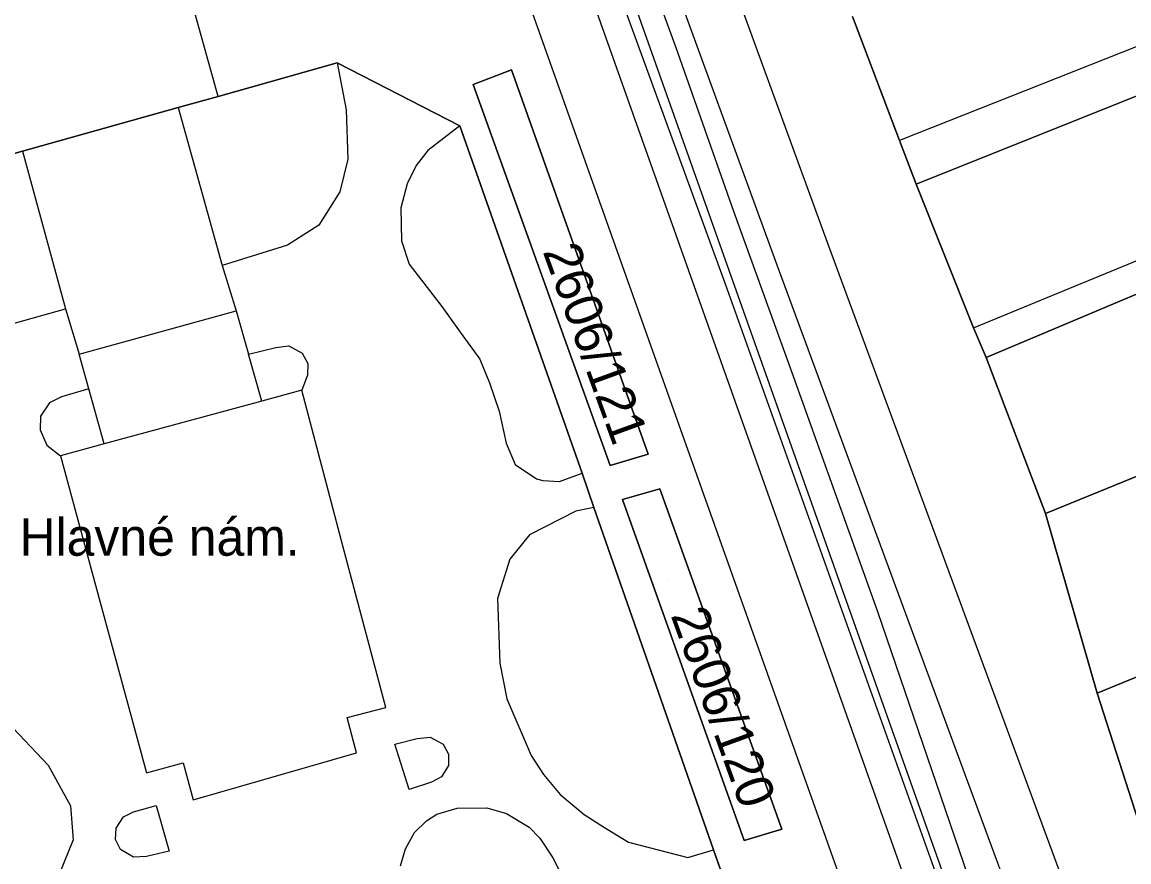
# Model space of a CAD drawing. Extents: x -263423 to -261326, y -1240067 to -1237864.
# Drawn here: x -262823.4 to -262764.1, y -1239512.2 to -1239467.2 of the extents above; entities that cross this region are included whole.
import ezdxf

# ---------------------------------------------------------------- set-up
doc = ezdxf.new("R2010")
doc.units = 0
for name, color, linetype in [('body_kn', 7, 'Continuous'), ('kladpar_druhypozemkov', 7, 'Continuous'), ('kladpar_hranice', 7, 'Continuous'), ('kladpar_parcelnecisla', 7, 'Continuous'), ('kladpar_plochy', 7, 'Continuous'), ('popisy', 7, 'Continuous'), ('tarchy_linie', 7, 'Continuous'), ('zappar_hrandruhpozemk', 7, 'Continuous')]:
    doc.layers.add(name, color=color, linetype=linetype)

msp = doc.modelspace()

# ---------------------------------------------------------------- linework, layer by layer
at = {"layer": 'body_kn'}
for p, q in [((-262788.36, -1239468.58), (-262788.36, -1239468.58)), ((-262806.51, -1239469.39), (-262806.51, -1239469.39)), ((-262806.51, -1239469.39), (-262806.51, -1239469.39)), ((-262797.18, -1239469.77), (-262797.18, -1239469.77)), ((-262799.22, -1239470.55), (-262799.22, -1239470.55)), ((-262812.9, -1239471.19), (-262812.9, -1239471.19)), ((-262812.9, -1239471.19), (-262812.9, -1239471.19)), ((-262815.03, -1239471.78), (-262815.03, -1239471.78)), ((-262815.03, -1239471.78), (-262815.03, -1239471.78)), ((-262806.04, -1239471.91), (-262806.04, -1239471.91)), ((-262799.94, -1239472.77), (-262799.94, -1239472.77)), ((-262799.94, -1239472.77), (-262799.94, -1239472.77)), ((-262801.65, -1239474.09), (-262801.65, -1239474.09)), ((-262776.37, -1239473.56), (-262776.37, -1239473.56)), ((-262823.38, -1239474.13), (-262823.38, -1239474.13)), ((-262823.38, -1239474.13), (-262823.38, -1239474.13)), ((-262805.95, -1239474.55), (-262805.95, -1239474.55)), ((-262802.28, -1239474.89), (-262802.28, -1239474.89)), ((-262802.76, -1239475.88), (-262802.76, -1239475.88)), ((-262806.37, -1239476.3), (-262806.37, -1239476.3)), ((-262775.49, -1239475.9), (-262775.49, -1239475.9)), ((-262803.1, -1239477.15), (-262803.1, -1239477.15)), ((-262785.28, -1239477.34), (-262785.28, -1239477.34)), ((-262807.5, -1239478.09), (-262807.5, -1239478.09)), ((-262809.17, -1239479.15), (-262809.17, -1239479.15)), ((-262803.06, -1239478.92), (-262803.06, -1239478.92)), ((-262780.19, -1239479.19), (-262780.19, -1239479.19)), ((-262812.68, -1239480.25), (-262812.68, -1239480.25)), ((-262802.66, -1239480.18), (-262802.66, -1239480.18)), ((-262782.96, -1239480.21), (-262782.96, -1239480.21)), ((-262785.73, -1239481.23), (-262785.73, -1239481.23)), ((-262821.08, -1239482.57), (-262821.08, -1239482.57)), ((-262811.93, -1239482.68), (-262811.93, -1239482.68)), ((-262811.93, -1239482.68), (-262811.93, -1239482.68)), ((-262800.91, -1239482.44), (-262800.91, -1239482.44)), ((-262772.42, -1239483.59), (-262772.42, -1239483.59)), ((-262772.42, -1239483.59), (-262772.42, -1239483.59)), ((-262799.92, -1239483.81), (-262799.92, -1239483.81)), ((-262809.81, -1239484.63), (-262809.81, -1239484.63)), ((-262809.11, -1239484.55), (-262809.11, -1239484.55)), ((-262820.35, -1239485), (-262820.35, -1239485)), ((-262820.35, -1239485), (-262820.35, -1239485)), ((-262811.27, -1239485), (-262811.27, -1239485)), ((-262808.39, -1239484.95), (-262808.39, -1239484.95)), ((-262798.87, -1239485.27), (-262798.87, -1239485.27)), ((-262771.73, -1239485.18), (-262771.73, -1239485.18)), ((-262808.09, -1239485.5), (-262808.09, -1239485.5)), ((-262782.16, -1239485.92), (-262782.16, -1239485.92)), ((-262808.1, -1239486.12), (-262808.1, -1239486.12)), ((-262798.35, -1239486.53), (-262798.35, -1239486.53)), ((-262819.83, -1239486.86), (-262819.83, -1239486.86)), ((-262808.41, -1239486.93), (-262808.41, -1239486.93)), ((-262808.41, -1239486.93), (-262808.41, -1239486.93)), ((-262821.94, -1239487.6), (-262821.94, -1239487.6)), ((-262821.29, -1239487.28), (-262821.29, -1239487.28)), ((-262810.56, -1239487.51), (-262810.56, -1239487.51)), ((-262822.42, -1239488.32), (-262822.42, -1239488.32)), ((-262797.84, -1239488.05), (-262797.84, -1239488.05)), ((-262822.44, -1239489.05), (-262822.44, -1239489.05)), ((-262822.08, -1239489.87), (-262822.08, -1239489.87)), ((-262819.01, -1239489.8), (-262819.01, -1239489.8)), ((-262819.01, -1239489.8), (-262819.01, -1239489.8)), ((-262797.46, -1239489.76), (-262797.46, -1239489.76)), ((-262821.35, -1239490.44), (-262821.35, -1239490.44)), ((-262821.35, -1239490.44), (-262821.35, -1239490.44)), ((-262789.85, -1239490.35), (-262789.85, -1239490.35)), ((-262789.85, -1239490.35), (-262789.85, -1239490.35)), ((-262796.97, -1239490.9), (-262796.97, -1239490.9)), ((-262791.89, -1239490.96), (-262791.89, -1239490.96)), ((-262795.84, -1239491.68), (-262795.84, -1239491.68)), ((-262795.5, -1239491.76), (-262795.5, -1239491.76)), ((-262794.6, -1239491.81), (-262794.6, -1239491.81)), ((-262793.39, -1239491.37), (-262793.39, -1239491.37)), ((-262789.22, -1239492.2), (-262789.22, -1239492.2)), ((-262791.22, -1239492.78), (-262791.22, -1239492.78)), ((-262793.72, -1239493.41), (-262793.72, -1239493.41)), ((-262792.76, -1239493.2), (-262792.76, -1239493.2)), ((-262792.76, -1239493.2), (-262792.76, -1239493.2)), ((-262768.56, -1239493.52), (-262768.56, -1239493.52)), ((-262796.2, -1239494.67), (-262796.2, -1239494.67)), ((-262806.19, -1239495.33), (-262806.19, -1239495.33)), ((-262806.19, -1239495.33), (-262806.19, -1239495.33)), ((-262797.26, -1239495.98), (-262797.26, -1239495.98)), ((-262819.24, -1239498.22), (-262819.24, -1239498.22)), ((-262819.24, -1239498.22), (-262819.24, -1239498.22)), ((-262797.93, -1239498.09), (-262797.93, -1239498.09)), ((-262777.56, -1239498.77), (-262777.56, -1239498.77)), ((-262797.8, -1239501.55), (-262797.8, -1239501.55)), ((-262765.78, -1239503.15), (-262765.78, -1239503.15)), ((-262797.43, -1239503.45), (-262797.43, -1239503.45)), ((-262803.91, -1239503.91), (-262803.91, -1239503.91)), ((-262803.91, -1239503.91), (-262803.91, -1239503.91)), ((-262805.98, -1239504.46), (-262805.98, -1239504.46)), ((-262805.98, -1239504.46), (-262805.98, -1239504.46)), ((-262801.54, -1239505.5), (-262801.54, -1239505.5)), ((-262803.43, -1239505.88), (-262803.43, -1239505.88)), ((-262802.23, -1239505.57), (-262802.23, -1239505.57)), ((-262800.84, -1239505.88), (-262800.84, -1239505.88)), ((-262805.48, -1239506.34), (-262805.48, -1239506.34)), ((-262800.55, -1239506.42), (-262800.55, -1239506.42)), ((-262796.12, -1239506.49), (-262796.12, -1239506.49)), ((-262822.01, -1239507.01), (-262822.01, -1239507.01)), ((-262814.77, -1239506.88), (-262814.77, -1239506.88)), ((-262800.55, -1239507.03), (-262800.55, -1239507.03)), ((-262816.74, -1239507.42), (-262816.74, -1239507.42)), ((-262801.46, -1239507.92), (-262801.46, -1239507.92)), ((-262800.93, -1239507.64), (-262800.93, -1239507.64)), ((-262795.45, -1239507.5), (-262795.45, -1239507.5)), ((-262802.66, -1239508.31), (-262802.66, -1239508.31)), ((-262802.66, -1239508.31), (-262802.66, -1239508.31)), ((-262814.23, -1239508.87), (-262814.23, -1239508.87)), ((-262794.57, -1239508.58), (-262794.57, -1239508.58)), ((-262820.81, -1239509.18), (-262820.81, -1239509.18)), ((-262817.43, -1239509.51), (-262817.43, -1239509.51)), ((-262816.22, -1239509.16), (-262816.22, -1239509.16)), ((-262816.22, -1239509.16), (-262816.22, -1239509.16)), ((-262801.17, -1239509.64), (-262801.17, -1239509.64)), ((-262800.08, -1239509.31), (-262800.08, -1239509.31)), ((-262798.49, -1239509.29), (-262798.49, -1239509.29)), ((-262797.44, -1239509.6), (-262797.44, -1239509.6)), ((-262793.27, -1239509.65), (-262793.27, -1239509.65)), ((-262817.97, -1239509.78), (-262817.97, -1239509.78)), ((-262801.73, -1239509.98), (-262801.73, -1239509.98)), ((-262818.36, -1239510.38), (-262818.36, -1239510.38)), ((-262802.38, -1239510.62), (-262802.38, -1239510.62)), ((-262796.23, -1239510.32), (-262796.23, -1239510.32)), ((-262792.19, -1239510.35), (-262792.19, -1239510.35)), ((-262782.69, -1239510.43), (-262782.69, -1239510.43)), ((-262782.69, -1239510.43), (-262782.69, -1239510.43)), ((-262820.66, -1239511.01), (-262820.66, -1239511.01)), ((-262818.39, -1239510.98), (-262818.39, -1239510.98)), ((-262802.86, -1239511.48), (-262802.86, -1239511.48)), ((-262795.65, -1239510.91), (-262795.65, -1239510.91)), ((-262790.91, -1239511.13), (-262790.91, -1239511.13)), ((-262784.71, -1239511.04), (-262784.71, -1239511.04)), ((-262818.12, -1239511.53), (-262818.12, -1239511.53)), ((-262817.43, -1239511.94), (-262817.43, -1239511.94)), ((-262816.73, -1239511.89), (-262816.73, -1239511.89)), ((-262815.52, -1239511.62), (-262815.52, -1239511.62)), ((-262794.95, -1239511.97), (-262794.95, -1239511.97)), ((-262787.72, -1239511.96), (-262787.72, -1239511.96)), ((-262786.35, -1239511.54), (-262786.35, -1239511.54))]:
    msp.add_line(p, q, dxfattribs=at)
at = {"layer": 'kladpar_druhypozemkov'}
for p, q in [((-262795.1, -1239479.49), (-262795.1, -1239479.49)), ((-262788.83, -1239497.12), (-262788.83, -1239497.12))]:
    msp.add_line(p, q, dxfattribs=at)
at = {"layer": 'kladpar_hranice'}
for points in [[(-262678.31, -1239439.74), (-262676.76, -1239445.86), (-262675.99, -1239448.63), (-262685.31, -1239451.86), (-262697.88, -1239456.4), (-262698.79, -1239453.88), (-262699.02, -1239453.22), (-262723.76, -1239462.1), (-262748.49, -1239471.1), (-262747.23, -1239474.3), (-262746.98, -1239474.75), (-262771.73, -1239485.18), (-262772.42, -1239483.59), (-262775.49, -1239475.9), (-262752.89, -1239466.86), (-262726.3, -1239456.47), (-262720.13, -1239454.18), (-262693.96, -1239445.2), (-262678.31, -1239439.74)], [(-262746.98, -1239474.75), (-262747.23, -1239474.3), (-262737.12, -1239470.65), (-262722.57, -1239465.28), (-262710.03, -1239460.72), (-262708.4, -1239465.25), (-262683.81, -1239456.55), (-262683.56, -1239457.28), (-262674.53, -1239454.29), (-262673.91, -1239456.95), (-262689.22, -1239462.05), (-262707.03, -1239468.96), (-262722.19, -1239474.7), (-262728.71, -1239477.37), (-262741.52, -1239482.61), (-262741.6, -1239482.35), (-262746.4, -1239484.13), (-262746.3, -1239484.46), (-262768.56, -1239493.52), (-262771.73, -1239485.18), (-262746.98, -1239474.75)], [(-262752.89, -1239466.86), (-262775.49, -1239475.9), (-262776.37, -1239473.56), (-262778.9, -1239466.91)], [(-262778.9, -1239466.91), (-262776.37, -1239473.56), (-262775.49, -1239475.9), (-262772.42, -1239483.59), (-262771.73, -1239485.18), (-262768.56, -1239493.52), (-262765.78, -1239503.15), (-262763.74, -1239509.47), (-262763.18, -1239511.17), (-262761.65, -1239515.76), (-262760.11, -1239520.36), (-262759.39, -1239522.61), (-262756.92, -1239530.11), (-262754.11, -1239539.2), (-262748.43, -1239555.08), (-262746.79, -1239558.66), (-262744.64, -1239563.51), (-262744.26, -1239564.47), (-262739.27, -1239577.68)], [(-262707.03, -1239468.96), (-262705.35, -1239474.2), (-262703.91, -1239478.1), (-262714.74, -1239482.55), (-262730.81, -1239488.41), (-262739.88, -1239492.24), (-262744.16, -1239494.01), (-262744.11, -1239494.26), (-262765.78, -1239503.15), (-262768.56, -1239493.52), (-262746.3, -1239484.46), (-262746.4, -1239484.13), (-262741.6, -1239482.35), (-262741.52, -1239482.61), (-262728.71, -1239477.37), (-262722.19, -1239474.7), (-262707.03, -1239468.96)], [(-262777.42, -1239536.99), (-262780.58, -1239543.13), (-262786.28, -1239544.75), (-262794.97, -1239547.22), (-262801.09, -1239548.96), (-262814.4, -1239552.74), (-262820.61, -1239549.15), (-262826.44, -1239525.53), (-262827.06, -1239522.99), (-262831.86, -1239503.86), (-262832.32, -1239501.97), (-262836.94, -1239483.19), (-262833.19, -1239476.89), (-262825.47, -1239474.72), (-262823.38, -1239474.13), (-262815.03, -1239471.78), (-262812.9, -1239471.19), (-262806.51, -1239469.39), (-262799.94, -1239472.77), (-262793.39, -1239491.37), (-262792.76, -1239493.2), (-262786.35, -1239511.54), (-262785.49, -1239513.95), (-262777.42, -1239536.99)], [(-262780.58, -1239543.13), (-262777.42, -1239536.99), (-262785.49, -1239513.95), (-262786.35, -1239511.54), (-262792.76, -1239493.2), (-262793.39, -1239491.37), (-262799.94, -1239472.77), (-262806.51, -1239469.39), (-262812.9, -1239471.19), (-262815.03, -1239471.78), (-262823.38, -1239474.13), (-262825.47, -1239474.72), (-262833.19, -1239476.89), (-262836.94, -1239483.19), (-262832.32, -1239501.97), (-262831.86, -1239503.86), (-262827.06, -1239522.99), (-262826.44, -1239525.53), (-262820.61, -1239549.15), (-262814.4, -1239552.74), (-262801.09, -1239548.96), (-262794.97, -1239547.22), (-262786.28, -1239544.75), (-262780.58, -1239543.13)], [(-262789.85, -1239490.35), (-262791.89, -1239490.96), (-262799.22, -1239470.55), (-262797.18, -1239469.77), (-262789.85, -1239490.35)], [(-262791.89, -1239490.96), (-262789.85, -1239490.35), (-262797.18, -1239469.77), (-262799.22, -1239470.55), (-262791.89, -1239490.96)], [(-262730.81, -1239488.41), (-262714.74, -1239482.55), (-262703.91, -1239478.1), (-262702.95, -1239480.92), (-262701.93, -1239483.7), (-262701.62, -1239483.62), (-262701.32, -1239484.58), (-262705.48, -1239486.14), (-262705.78, -1239485.31), (-262713.53, -1239488.63), (-262713.35, -1239489.21), (-262738.69, -1239499.79), (-262737.87, -1239501.77), (-262736.23, -1239505.79), (-262750.71, -1239511.38), (-262761.65, -1239515.76), (-262763.18, -1239511.17), (-262763.74, -1239509.47), (-262765.78, -1239503.15), (-262744.11, -1239494.26), (-262744.16, -1239494.01), (-262739.88, -1239492.24), (-262730.81, -1239488.41)], [(-262782.69, -1239510.43), (-262784.71, -1239511.04), (-262791.22, -1239492.78), (-262789.22, -1239492.2), (-262782.69, -1239510.43)], [(-262784.71, -1239511.04), (-262782.69, -1239510.43), (-262789.22, -1239492.2), (-262791.22, -1239492.78), (-262784.71, -1239511.04)]]:
    msp.add_lwpolyline(points, dxfattribs=at)
at = {"layer": 'kladpar_plochy'}
for p, q in [((-262778.9, -1239466.91), (-262776.37, -1239473.56)), ((-262806.51, -1239469.39), (-262812.9, -1239471.19)), ((-262799.94, -1239472.77), (-262806.51, -1239469.39)), ((-262797.18, -1239469.77), (-262799.22, -1239470.55)), ((-262789.85, -1239490.35), (-262797.18, -1239469.77)), ((-262799.22, -1239470.55), (-262791.89, -1239490.96)), ((-262812.9, -1239471.19), (-262815.03, -1239471.78)), ((-262815.03, -1239471.78), (-262823.38, -1239474.13)), ((-262793.39, -1239491.37), (-262799.94, -1239472.77)), ((-262776.37, -1239473.56), (-262775.49, -1239475.9)), ((-262823.38, -1239474.13), (-262825.47, -1239474.72)), ((-262775.49, -1239475.9), (-262772.42, -1239483.59)), ((-262772.42, -1239483.59), (-262771.73, -1239485.18)), ((-262771.73, -1239485.18), (-262768.56, -1239493.52)), ((-262791.89, -1239490.96), (-262789.85, -1239490.35)), ((-262792.76, -1239493.2), (-262793.39, -1239491.37)), ((-262789.22, -1239492.2), (-262791.22, -1239492.78)), ((-262782.69, -1239510.43), (-262789.22, -1239492.2)), ((-262791.22, -1239492.78), (-262784.71, -1239511.04)), ((-262786.35, -1239511.54), (-262792.76, -1239493.2)), ((-262768.56, -1239493.52), (-262765.78, -1239503.15)), ((-262765.78, -1239503.15), (-262763.74, -1239509.47)), ((-262784.71, -1239511.04), (-262782.69, -1239510.43)), ((-262785.49, -1239513.95), (-262786.35, -1239511.54))]:
    msp.add_line(p, q, dxfattribs=at)
for points in [[(-262678.31, -1239439.74), (-262676.76, -1239445.86), (-262675.99, -1239448.63), (-262685.31, -1239451.86), (-262697.88, -1239456.4), (-262698.79, -1239453.88), (-262699.02, -1239453.22), (-262723.76, -1239462.1), (-262748.49, -1239471.1), (-262747.23, -1239474.3), (-262746.98, -1239474.75), (-262771.73, -1239485.18), (-262772.42, -1239483.59), (-262775.49, -1239475.9), (-262752.89, -1239466.86), (-262726.3, -1239456.47), (-262720.13, -1239454.18), (-262693.96, -1239445.2)], [(-262746.98, -1239474.75), (-262747.23, -1239474.3), (-262737.12, -1239470.65), (-262722.57, -1239465.28), (-262710.03, -1239460.72), (-262708.4, -1239465.25), (-262683.81, -1239456.55), (-262683.56, -1239457.28), (-262674.53, -1239454.29), (-262673.91, -1239456.95), (-262689.22, -1239462.05), (-262707.03, -1239468.96), (-262722.19, -1239474.7), (-262728.71, -1239477.37), (-262741.52, -1239482.61), (-262741.6, -1239482.35), (-262746.4, -1239484.13), (-262746.3, -1239484.46), (-262768.56, -1239493.52), (-262771.73, -1239485.18)], [(-262707.03, -1239468.96), (-262705.35, -1239474.2), (-262703.91, -1239478.1), (-262714.74, -1239482.55), (-262730.81, -1239488.41), (-262739.88, -1239492.24), (-262744.16, -1239494.01), (-262744.11, -1239494.26), (-262765.78, -1239503.15), (-262768.56, -1239493.52), (-262746.3, -1239484.46), (-262746.4, -1239484.13), (-262741.6, -1239482.35), (-262741.52, -1239482.61), (-262728.71, -1239477.37), (-262722.19, -1239474.7)], [(-262777.42, -1239536.99), (-262780.58, -1239543.13), (-262786.28, -1239544.75), (-262794.97, -1239547.22), (-262801.09, -1239548.96), (-262814.4, -1239552.74), (-262820.61, -1239549.15), (-262826.44, -1239525.53), (-262827.06, -1239522.99), (-262831.86, -1239503.86), (-262832.32, -1239501.97), (-262836.94, -1239483.19), (-262833.19, -1239476.89), (-262825.47, -1239474.72), (-262823.38, -1239474.13), (-262815.03, -1239471.78), (-262812.9, -1239471.19), (-262806.51, -1239469.39), (-262799.94, -1239472.77), (-262793.39, -1239491.37), (-262792.76, -1239493.2), (-262786.35, -1239511.54), (-262785.49, -1239513.95)], [(-262789.85, -1239490.35), (-262791.89, -1239490.96), (-262799.22, -1239470.55), (-262797.18, -1239469.77)], [(-262730.81, -1239488.41), (-262714.74, -1239482.55), (-262703.91, -1239478.1), (-262702.95, -1239480.92), (-262701.93, -1239483.7), (-262701.62, -1239483.62), (-262701.32, -1239484.58), (-262705.48, -1239486.14), (-262705.78, -1239485.31), (-262713.53, -1239488.63), (-262713.35, -1239489.21), (-262738.69, -1239499.79), (-262737.87, -1239501.77), (-262736.23, -1239505.79), (-262750.71, -1239511.38), (-262761.65, -1239515.76), (-262763.18, -1239511.17), (-262763.74, -1239509.47), (-262765.78, -1239503.15), (-262744.11, -1239494.26), (-262744.16, -1239494.01), (-262739.88, -1239492.24)], [(-262782.69, -1239510.43), (-262784.71, -1239511.04), (-262791.22, -1239492.78), (-262789.22, -1239492.2)]]:
    msp.add_lwpolyline(points, close=True, dxfattribs=at)
msp.add_lwpolyline([(-262752.89, -1239466.86), (-262775.49, -1239475.9), (-262776.37, -1239473.56), (-262778.9, -1239466.91)], dxfattribs=at)
at = {"layer": 'tarchy_linie'}
for points in [[(-262876.1, -1239267.26), (-262859.65, -1239272.11), (-262836.46, -1239332.83), (-262813.8, -1239395.79), (-262782.96, -1239480.21), (-262751.68, -1239564.86), (-262738.56, -1239596.25), (-262720.83, -1239681.08), (-262703.16, -1239765.24), (-262676.39, -1239868.22), (-262673.88, -1239876.15)], [(-262839.23, -1239333.86), (-262816.57, -1239396.8), (-262785.73, -1239481.23), (-262774.19, -1239513.47), (-262769.81, -1239525.13), (-262764.43, -1239539.49), (-262823.03, -1239560.07), (-262828.03, -1239541.17)], [(-262832.34, -1239334.07), (-262822.09, -1239362.81), (-262810.73, -1239393.4), (-262809.04, -1239400.21), (-262780.19, -1239479.19), (-262748.93, -1239563.78), (-262735.73, -1239595.37)], [(-262823.57, -1239363.35), (-262812.24, -1239393.87), (-262809.91, -1239403.26), (-262807.28, -1239415.08), (-262804.14, -1239425.13), (-262800.67, -1239434.59), (-262794.52, -1239451.76), (-262788.36, -1239468.58), (-262785.28, -1239477.34), (-262782.16, -1239485.92), (-262777.56, -1239498.77), (-262772.71, -1239512.94), (-262768.34, -1239524.58), (-262762.39, -1239540.44), (-262759.49, -1239548.37), (-262753.87, -1239563.03), (-262748.59, -1239573.7), (-262744.09, -1239582.93)]]:
    msp.add_lwpolyline(points, dxfattribs=at)
at = {"layer": 'zappar_hrandruhpozemk'}
for p, q in [((-262796.56, -1239455.53), (-262772.53, -1239523.13)), ((-262799.57, -1239456.83), (-262768.19, -1239544.99)), ((-262753.77, -1239464.6), (-262776.37, -1239473.56)), ((-262815.03, -1239471.78), (-262812.68, -1239480.25)), ((-262823.38, -1239474.13), (-262821.08, -1239482.57)), ((-262806.37, -1239476.3), (-262807.5, -1239478.09)), ((-262802.66, -1239480.18), (-262800.91, -1239482.44)), ((-262820.35, -1239485), (-262811.93, -1239482.68)), ((-262819.83, -1239486.86), (-262820.35, -1239485)), ((-262810.56, -1239487.51), (-262811.27, -1239485)), ((-262819.01, -1239489.8), (-262819.83, -1239486.86)), ((-262808.41, -1239486.93), (-262810.56, -1239487.51)), ((-262806.19, -1239495.33), (-262808.41, -1239486.93)), ((-262810.56, -1239487.51), (-262819.01, -1239489.8)), ((-262819.01, -1239489.8), (-262821.35, -1239490.44)), ((-262821.35, -1239490.44), (-262819.24, -1239498.22)), ((-262803.91, -1239503.91), (-262806.19, -1239495.33)), ((-262797.93, -1239498.09), (-262797.8, -1239501.55)), ((-262805.98, -1239504.46), (-262803.91, -1239503.91)), ((-262805.48, -1239506.34), (-262805.98, -1239504.46)), ((-262802.66, -1239508.31), (-262803.43, -1239505.88)), ((-262814.23, -1239508.87), (-262805.48, -1239506.34)), ((-262816.22, -1239509.16), (-262815.52, -1239511.62))]:
    msp.add_line(p, q, dxfattribs=at)
for points in [[(-262794.57, -1239455.03), (-262771.26, -1239520.65), (-262770.5, -1239522.11), (-262768.89, -1239523.87), (-262767.09, -1239526.51)], [(-262812.9, -1239471.19), (-262814.24, -1239466.4), (-262803.07, -1239463.38)], [(-262806.51, -1239469.39), (-262806.04, -1239471.91), (-262805.95, -1239474.55), (-262806.37, -1239476.3)], [(-262772.42, -1239483.59), (-262748.55, -1239473.76), (-262749.45, -1239471.52), (-262748.49, -1239471.1)], [(-262799.94, -1239472.77), (-262801.65, -1239474.09), (-262802.28, -1239474.89), (-262802.76, -1239475.88), (-262803.1, -1239477.15), (-262803.06, -1239478.92), (-262802.66, -1239480.18)], [(-262807.5, -1239478.09), (-262809.17, -1239479.15), (-262812.68, -1239480.25), (-262811.93, -1239482.68)], [(-262828.25, -1239482.69), (-262826.41, -1239483.29), (-262824.2, -1239483.45), (-262821.08, -1239482.57), (-262820.35, -1239485)], [(-262811.93, -1239482.68), (-262811.27, -1239485), (-262809.81, -1239484.63), (-262809.11, -1239484.55), (-262808.39, -1239484.95), (-262808.09, -1239485.5), (-262808.1, -1239486.12), (-262808.41, -1239486.93)], [(-262800.91, -1239482.44), (-262799.92, -1239483.81), (-262798.87, -1239485.27), (-262798.35, -1239486.53), (-262797.84, -1239488.05), (-262797.46, -1239489.76), (-262796.97, -1239490.9), (-262795.84, -1239491.68), (-262795.5, -1239491.76), (-262794.6, -1239491.81), (-262793.39, -1239491.37)], [(-262819.83, -1239486.86), (-262821.29, -1239487.28), (-262821.94, -1239487.6), (-262822.42, -1239488.32), (-262822.44, -1239489.05), (-262822.08, -1239489.87), (-262821.35, -1239490.44)], [(-262792.76, -1239493.2), (-262793.72, -1239493.41), (-262796.2, -1239494.67), (-262797.26, -1239495.98), (-262797.93, -1239498.09)], [(-262819.24, -1239498.22), (-262816.74, -1239507.42), (-262814.77, -1239506.88), (-262814.23, -1239508.87)], [(-262797.8, -1239501.55), (-262797.43, -1239503.45), (-262796.12, -1239506.49), (-262795.45, -1239507.5), (-262794.57, -1239508.58), (-262793.27, -1239509.65), (-262792.19, -1239510.35), (-262790.91, -1239511.13), (-262787.72, -1239511.96), (-262786.35, -1239511.54)], [(-262824.2, -1239504.69), (-262822.01, -1239507.01), (-262820.81, -1239509.18), (-262820.66, -1239511.01), (-262821.9, -1239514.04), (-262823.85, -1239519.31), (-262825.2, -1239522.46), (-262827.06, -1239522.99)], [(-262803.43, -1239505.88), (-262802.23, -1239505.57), (-262801.54, -1239505.5), (-262800.84, -1239505.88), (-262800.55, -1239506.42), (-262800.55, -1239507.03), (-262800.93, -1239507.64), (-262801.46, -1239507.92), (-262802.66, -1239508.31)], [(-262815.52, -1239511.62), (-262816.73, -1239511.89), (-262817.43, -1239511.94), (-262818.12, -1239511.53), (-262818.39, -1239510.98), (-262818.36, -1239510.38), (-262817.97, -1239509.78), (-262817.43, -1239509.51), (-262816.22, -1239509.16)], [(-262803.13, -1239512.4), (-262802.86, -1239511.48), (-262802.38, -1239510.62), (-262801.73, -1239509.98), (-262801.17, -1239509.64), (-262800.08, -1239509.31), (-262798.49, -1239509.29), (-262797.44, -1239509.6), (-262796.23, -1239510.32), (-262795.65, -1239510.91), (-262794.95, -1239511.97), (-262794.15, -1239513.55)]]:
    msp.add_lwpolyline(points, dxfattribs=at)

# ---------------------------------------------------------------- texts
at = {"layer": 'kladpar_parcelnecisla'}
for s, p in [('2606/121', (-262795.513, -1239479.488)), ('2606/120', (-262788.654, -1239498.973))]:
    msp.add_text(s, height=2, rotation=290, dxfattribs=at).set_placement(p)
at = {"layer": 'popisy'}
msp.add_text('Hlavné nám.', height=2, dxfattribs=at).set_placement((-262823.54, -1239495.79))

doc.saveas('drawing.dxf')
